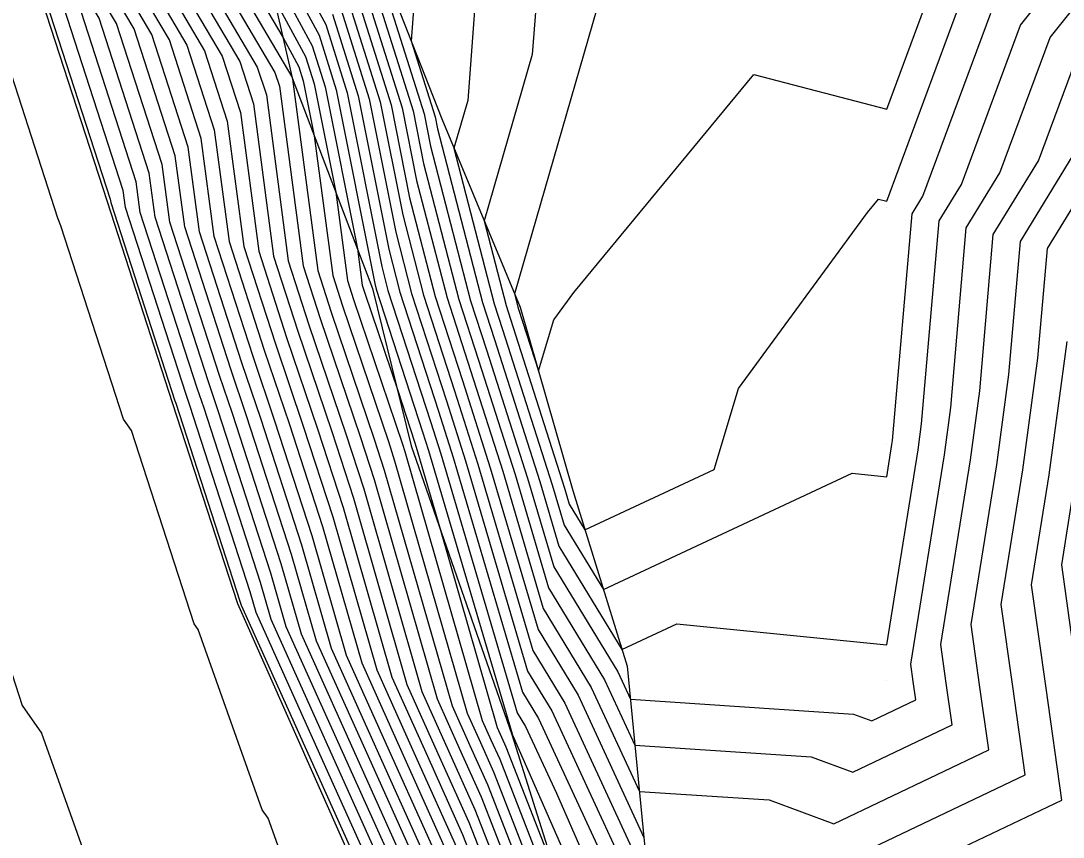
# Model space of a CAD drawing. Extents: x 2188792 to 2191981, y 386090 to 389710.
# Drawn here: x 2190663.53 to 2190707.64, y 387943.55 to 387978.08 of the extents above; entities that cross this region are included whole.
import ezdxf

# ---------------------------------------------------------------- set-up
doc = ezdxf.new("R2010")
doc.units = 0
for name, color, linetype in [('DTM Contours Major', 7, 'Continuous'), ('DTM Contours Minor', 7, 'Continuous'), ('Exist DTM QL2 LIDAR Elevation Point', 7, 'Continuous'), ('PH Exist DTM Breakline', 7, 'Continuous')]:
    doc.layers.add(name, color=color, linetype=linetype)

msp = doc.modelspace()

# ---------------------------------------------------------------- linework, layer by layer
at = {"layer": 'DTM Contours Major'}
for points in [[(2190665.729, 388038.054), (2190665.789, 388034.635), (2190666.078, 388029.817), (2190666.14, 388026.411), (2190666.2, 388023.046), (2190666.493, 388018.172), (2190666.508, 388014.95), (2190666.812, 388009.895), (2190666.836, 388006.749), (2190667.149, 388001.527), (2190667.182, 387998.454), (2190667.487, 387993.442), (2190667.793, 387988.339), (2190668.789, 387985.257), (2190669.068, 387980.614), (2190671.304, 387976.82), (2190672.268, 387973.845), (2190672.969, 387968.544), (2190674.306, 387964.421), (2190675.484, 387960.934), (2190676.73, 387957.093), (2190678.59, 387950.62), (2190680.285, 387946.854), (2190681.964, 387943.123)], [(2190680.657, 387940.464), (2190678.042, 387946.276), (2190675.402, 387952.142), (2190674.547, 387955.117), (2190672.485, 387961.478), (2190671.943, 387963.08), (2190669.839, 387969.572), (2190669.517, 387972.007), (2190667.583, 387977.971), (2190666.556, 387979.714), (2190666.12, 387986.981), (2190665.662, 387988.397), (2190665.214, 387995.874), (2190665.073, 387998.177), (2190665.059, 387999.589), (2190664.607, 388007.121), (2190664.596, 388008.567), (2190664.149, 388016.023), (2190664.141, 388017.503), (2190663.699, 388024.875), (2190663.671, 388026.422), (2190663.643, 388027.987), (2190663.203, 388035.333)], [(2190674.194, 387982.068), (2190676.432, 387977.925), (2190677.343, 387975.035), (2190678.801, 387967.697), (2190679.066, 387966.674), (2190680.863, 387961.135), (2190681.302, 387959.759), (2190684.535, 387948.803), (2190684.884, 387948.231), (2190686.191, 387945.403), (2190688.536, 387940.045)], [(2190671.58, 387981.513), (2190674.998, 387975.715), (2190675.014, 387975.685), (2190675.018, 387975.671), (2190675.029, 387975.616), (2190676.1, 387967.516), (2190676.668, 387965.762), (2190678.484, 387960.39), (2190678.912, 387959.07), (2190681.779, 387949.097), (2190682.528, 387947.431), (2190683.271, 387945.781), (2190685.633, 387939.719)], [(2190685.471, 387980.597), (2190685.172, 387976.656), (2190683.14, 387969.618), (2190684.065, 387966.046), (2190684.255, 387965.461), (2190686.54, 387958.306), (2190686.739, 387957.63), (2190687.399, 387956.547), (2190692.868, 387959.105), (2190693.896, 387962.533), (2190699.36, 387969.975), (2190699.829, 387970.542), (2190700.174, 387970.452), (2190703.313, 387978.919)], [(2190677.851, 387980.165), (2190679.668, 387974.4), (2190680.278, 387971.329), (2190681.566, 387966.36), (2190682.559, 387963.298), (2190683.921, 387959.032), (2190685.637, 387953.216), (2190687.671, 387949.88), (2190689.703, 387945.485), (2190695.194, 387945.123), (2190697.929, 387944.115), (2190704.486, 387947.237), (2190704.099, 387949.994), (2190703.741, 387952.542), (2190704.826, 387959.298), (2190705.34, 387963.121), (2190705.826, 387968.745), (2190708.222, 387972.656)]]:
    msp.add_lwpolyline(points, dxfattribs=at)
at = {"layer": 'DTM Contours Minor'}
for points in [[(2190681.441, 387942.059), (2190679.388, 387946.623), (2190677.315, 387951.229), (2190675.857, 387956.303), (2190674.285, 387961.152), (2190673.361, 387963.885), (2190671.717, 387968.955), (2190671.168, 387973.11), (2190669.816, 387977.28), (2190668.063, 387980.254), (2190667.722, 387985.947), (2190666.94, 387988.362), (2190666.578, 387994.415), (2190666.338, 387998.343), (2190666.313, 388000.752), (2190665.945, 388006.898), (2190665.925, 388009.364), (2190665.565, 388015.379), (2190665.552, 388017.904), (2190665.2, 388023.777), (2190665.152, 388026.415), (2190665.104, 388029.085), (2190664.755, 388034.914), (2190664.707, 388037.594)], [(2190665.218, 388037.824), (2190665.272, 388034.775), (2190665.591, 388029.451), (2190665.646, 388026.413), (2190665.7, 388023.412), (2190666.022, 388018.038), (2190666.037, 388015.164), (2190666.368, 388009.63), (2190666.39, 388006.823), (2190666.731, 388001.139), (2190666.76, 387998.398), (2190667.032, 387993.928), (2190667.367, 387988.35), (2190668.256, 387985.602), (2190668.565, 387980.434), (2190670.56, 387977.05), (2190671.718, 387973.478), (2190672.343, 387968.749), (2190673.833, 387964.153), (2190674.885, 387961.043), (2190676.293, 387956.698), (2190677.953, 387950.924), (2190679.836, 387946.738), (2190681.703, 387942.591)], [(2190680.919, 387940.996), (2190678.491, 387946.392), (2190676.04, 387951.838), (2190674.984, 387955.512), (2190673.085, 387961.369), (2190672.416, 387963.349), (2190670.465, 387969.366), (2190670.067, 387972.375), (2190668.327, 387977.741), (2190667.058, 387979.894), (2190666.654, 387986.636), (2190666.088, 387988.385), (2190665.668, 387995.388), (2190665.495, 387998.232), (2190665.477, 387999.977), (2190665.053, 388007.047), (2190665.039, 388008.833), (2190664.621, 388015.808), (2190664.612, 388017.637), (2190664.2, 388024.509), (2190664.165, 388026.42), (2190664.13, 388028.353), (2190663.72, 388035.194), (2190663.686, 388037.134)], [(2190681.18, 387941.527), (2190678.939, 387946.507), (2190676.678, 387951.533), (2190675.42, 387955.907), (2190673.685, 387961.26), (2190672.888, 387963.617), (2190671.091, 387969.16), (2190670.617, 387972.743), (2190669.071, 387977.51), (2190667.561, 387980.074), (2190667.188, 387986.291), (2190666.514, 387988.373), (2190666.123, 387994.901), (2190665.917, 387998.288), (2190665.895, 388000.364), (2190665.499, 388006.972), (2190665.482, 388009.099), (2190665.093, 388015.594), (2190665.082, 388017.771), (2190664.7, 388024.143), (2190664.659, 388026.417), (2190664.617, 388028.719), (2190664.237, 388035.054), (2190664.196, 388037.364)], [(2190680.396, 387939.932), (2190677.593, 387946.161), (2190674.765, 387952.447), (2190674.111, 387954.721), (2190671.885, 387961.587), (2190671.471, 387962.812), (2190669.212, 387969.777), (2190668.966, 387971.64), (2190666.839, 387978.201), (2190666.053, 387979.534), (2190665.586, 387987.326), (2190665.236, 387988.408), (2190664.759, 387996.361), (2190664.652, 387998.122), (2190664.64, 387999.202), (2190664.161, 388007.196), (2190664.152, 388008.302), (2190663.677, 388016.237), (2190663.671, 388017.369), (2190663.199, 388025.241)], [(2190687.949, 387922.228), (2190687.604, 387923.139), (2190687.274, 387924.008), (2190684.296, 387930.614), (2190683.471, 387931.845), (2190680.531, 387938.384), (2190680.135, 387939.401), (2190677.145, 387946.045), (2190674.127, 387952.751), (2190673.675, 387954.326), (2190671.285, 387961.696), (2190670.998, 387962.544), (2190668.586, 387969.983), (2190668.416, 387971.272), (2190666.095, 387978.432), (2190665.551, 387979.354), (2190665.052, 387987.67), (2190664.81, 387988.42), (2190664.304, 387996.847), (2190664.23, 387998.067), (2190664.222, 387998.814), (2190663.715, 388007.271), (2190663.709, 388008.036), (2190663.205, 388016.452)], [(2190687.316, 387922.447), (2190687.104, 387923.005), (2190686.903, 387923.538), (2190683.741, 387930.55), (2190683.246, 387931.289), (2190680.106, 387938.273), (2190679.873, 387938.869), (2190676.696, 387945.93), (2190673.49, 387953.056), (2190673.238, 387953.931), (2190670.685, 387961.805), (2190670.526, 387962.276), (2190667.96, 387970.188), (2190667.866, 387970.905), (2190665.35, 387978.662), (2190665.048, 387979.175), (2190664.518, 387988.015), (2190664.383, 387988.431), (2190663.85, 387997.334), (2190663.808, 387998.011), (2190663.804, 387998.427), (2190663.269, 388007.345)], [(2190663.395, 387997.82), (2190663.957, 387988.443), (2190663.984, 387988.36), (2190664.546, 387978.995), (2190664.606, 387978.892), (2190667.315, 387970.537), (2190667.334, 387970.394), (2190670.053, 387962.008), (2190670.085, 387961.914), (2190672.802, 387953.535), (2190672.852, 387953.36), (2190676.247, 387945.814), (2190679.612, 387938.337), (2190679.68, 387938.161), (2190683.021, 387930.733), (2190683.186, 387930.486), (2190686.531, 387923.069), (2190686.605, 387922.872), (2190686.684, 387922.665), (2190683.211, 387919.463)], [(2190673.603, 387982.188), (2190676.149, 387977.477), (2190676.878, 387975.163), (2190678.506, 387966.97), (2190678.567, 387966.736), (2190680.523, 387960.703), (2190680.778, 387959.904), (2190684.315, 387947.92), (2190684.326, 387947.901), (2190684.37, 387947.807), (2190687.772, 387940.034)], [(2190672.083, 387981.693), (2190674.613, 387977.4), (2190675.298, 387976.133), (2190675.483, 387975.544), (2190675.944, 387973.223), (2190676.726, 387967.311), (2190677.141, 387966.03), (2190679.084, 387960.281), (2190679.348, 387959.465), (2190682.416, 387948.792), (2190682.977, 387947.547), (2190683.532, 387946.313), (2190686.059, 387939.83)], [(2190670.575, 387981.153), (2190673.537, 387976.129), (2190673.92, 387974.948), (2190674.847, 387967.927), (2190675.723, 387965.226), (2190677.284, 387960.607), (2190678.039, 387958.279), (2190680.503, 387949.706), (2190681.631, 387947.2), (2190682.748, 387944.718), (2190684.783, 387939.496)], [(2190671.078, 387981.333), (2190674.281, 387975.899), (2190674.47, 387975.315), (2190675.473, 387967.722), (2190676.196, 387965.494), (2190677.884, 387960.498), (2190678.475, 387958.675), (2190681.141, 387949.401), (2190682.079, 387947.316), (2190683.009, 387945.249), (2190685.208, 387939.608)], [(2190678.418, 387981.061), (2190680.598, 387974.146), (2190680.869, 387972.782), (2190682.565, 387966.235), (2190683.237, 387964.163), (2190684.968, 387958.742), (2190686.078, 387954.982), (2190688.786, 387950.54), (2190689.322, 387949.38), (2190698.763, 387948.758), (2190699.538, 387948.472), (2190701.396, 387949.357), (2190701.286, 387950.138), (2190701.185, 387950.86), (2190702.609, 387959.726), (2190702.878, 387961.727), (2190703.535, 387969.333), (2190704.96, 387971.659), (2190707.083, 387977.384), (2190709.907, 387980.916)], [(2190680.333, 387981.033), (2190680.046, 387977.245), (2190681.063, 387974.019), (2190681.165, 387973.509), (2190683.065, 387966.172), (2190683.576, 387964.596), (2190685.492, 387958.597), (2190686.298, 387955.864), (2190688.964, 387951.491), (2190691.287, 387952.577), (2190700.174, 387951.682), (2190701.5, 387959.94), (2190701.647, 387961.03), (2190702.39, 387969.628), (2190703.329, 387971.161), (2190705.826, 387977.896), (2190708.137, 387980.785)], [(2190669.57, 387980.793), (2190672.048, 387976.589), (2190672.819, 387974.213), (2190673.595, 387968.338), (2190674.778, 387964.689), (2190676.084, 387960.825), (2190677.166, 387957.489), (2190679.228, 387950.315), (2190680.734, 387946.969), (2190682.225, 387943.654), (2190683.933, 387939.274)], [(2190670.073, 387980.973), (2190672.792, 387976.359), (2190673.369, 387974.58), (2190674.221, 387968.133), (2190675.251, 387964.957), (2190676.684, 387960.716), (2190677.603, 387957.884), (2190679.866, 387950.011), (2190681.182, 387947.085), (2190682.487, 387944.186), (2190684.358, 387939.385)], [(2190673.844, 387980.769), (2190675.865, 387977.029), (2190676.413, 387975.29), (2190677.775, 387968.438), (2190677.978, 387966.899), (2190678.086, 387966.566), (2190679.477, 387962.45), (2190680.184, 387960.27), (2190680.255, 387960.049), (2190681.262, 387956.635), (2190683.691, 387948.183), (2190683.874, 387947.778), (2190684.055, 387947.376), (2190686.214, 387941.835)], [(2190678.135, 387980.613), (2190680.133, 387974.273), (2190680.574, 387972.056), (2190682.065, 387966.297), (2190682.898, 387963.731), (2190684.445, 387958.887), (2190685.858, 387954.099), (2190688.229, 387950.21), (2190689.513, 387947.433), (2190696.978, 387946.94), (2190698.733, 387946.294), (2190702.941, 387948.297), (2190702.693, 387950.066), (2190702.463, 387951.701), (2190703.717, 387959.512), (2190704.109, 387962.424), (2190704.68, 387969.039), (2190706.591, 387972.157), (2190708.339, 387976.872)], [(2190682.902, 387980.815), (2190682.441, 387974.721), (2190681.857, 387972.702), (2190683.565, 387966.109), (2190683.916, 387965.028), (2190686.016, 387958.452), (2190686.519, 387956.747), (2190688.182, 387954.019), (2190698.714, 387958.945), (2190700.174, 387958.798), (2190700.392, 387960.154), (2190700.416, 387960.333), (2190701.244, 387969.922), (2190701.698, 387970.662), (2190704.57, 387978.407)], [(2190677.567, 387979.717), (2190679.203, 387974.527), (2190679.983, 387970.603), (2190681.066, 387966.423), (2190682.219, 387962.866), (2190683.397, 387959.178), (2190685.417, 387952.334), (2190687.114, 387949.55), (2190689.893, 387943.538)], [(2190677.284, 387979.269), (2190678.738, 387974.654), (2190679.688, 387969.876), (2190680.566, 387966.485), (2190681.88, 387962.433), (2190682.873, 387959.323), (2190685.196, 387951.451), (2190686.556, 387949.22), (2190690.083, 387941.591)], [(2190687.904, 387978.591), (2190684.422, 387966.535), (2190684.565, 387965.984), (2190684.594, 387965.893), (2190685.431, 387963.271), (2190686.082, 387965.441), (2190686.926, 387966.59), (2190694.554, 387975.817), (2190700.174, 387974.353), (2190702.057, 387979.431)], [(2190674.229, 387979.084), (2190675.581, 387976.581), (2190675.948, 387975.417), (2190676.859, 387970.83), (2190677.352, 387967.105), (2190677.613, 387966.298), (2190679.684, 387960.172), (2190679.785, 387959.861), (2190683.054, 387948.488), (2190683.425, 387947.662), (2190683.793, 387946.844), (2190686.484, 387939.941)], [(2190677, 387978.821), (2190678.273, 387974.781), (2190679.392, 387969.15), (2190680.066, 387966.548), (2190681.541, 387962.001), (2190682.35, 387959.468), (2190684.976, 387950.568), (2190685.999, 387948.89), (2190689.833, 387940.595)], [(2190676.716, 387978.373), (2190677.808, 387974.908), (2190679.097, 387968.423), (2190679.566, 387966.611), (2190681.202, 387961.568), (2190681.826, 387959.613), (2190684.755, 387949.685), (2190685.441, 387948.561), (2190688.012, 387942.999)], [(2190683.211, 387919.463), (2190681.608, 387923.869), (2190679.738, 387929.007), (2190678.42, 387932.631), (2190676.694, 387936.817), (2190673.993, 387944.347), (2190673.743, 387944.705), (2190671.034, 387952.337), (2190670.868, 387952.571), (2190668.214, 387960.756), (2190668.047, 387960.991), (2190667.879, 387961.227), (2190665.225, 387969.41), (2190665.098, 387969.733), (2190662.445, 387977.916)], [(2190697.125, 387941.937), (2190706.031, 387946.178), (2190705.505, 387949.922), (2190705.018, 387953.384), (2190705.934, 387959.084), (2190706.571, 387963.818), (2190706.971, 387968.451), (2190709.853, 387973.154)], [(2190696.32, 387939.758), (2190707.576, 387945.118), (2190706.911, 387949.85), (2190706.296, 387954.225), (2190707.042, 387958.87), (2190707.802, 387964.515)], [(2190708.318, 387949.778), (2190707.574, 387955.066), (2190708.151, 387958.656)], [(2190661.341, 387956.026), (2190663.581, 387949.118), (2190664.412, 387947.948), (2190666.699, 387941.503), (2190667.699, 387940.072), (2190669.98, 387933.713), (2190675.831, 387919.519), (2190677.919, 387913.78), (2190680.499, 387916.16), (2190687.316, 387922.447)]]:
    msp.add_lwpolyline(points, dxfattribs=at)
at = {"layer": 'Exist DTM QL2 LIDAR Elevation Point'}
for p, q in [((2190700.174, 387970.197), (2190700.174, 387970.197)), ((2190700.174, 387960.196), (2190700.174, 387960.196)), ((2190700.174, 387950.195), (2190700.174, 387950.195))]:
    msp.add_line(p, q, dxfattribs=at)
at = {"layer": 'PH Exist DTM Breakline'}
for points in [[(2190678.104, 388071.365), (2190678.279, 388059.187), (2190677.602, 388052.102), (2190676.926, 388045.016), (2190677.039, 388037.803), (2190677.152, 388030.589), (2190677.266, 388023.376), (2190677.166, 388014.418), (2190677.066, 388005.461), (2190677.189, 387997.459), (2190677.312, 387989.456), (2190678.5, 387981.189), (2190681.341, 387973.943), (2190684.656, 387965.972), (2190686.884, 387958.211), (2190689.186, 387950.776), (2190690.232, 387940.069), (2190693.326, 387931.651), (2190695.508, 387925.256), (2190697.691, 387918.861)], [(2190670.103, 388050.239), (2190670.537, 388040.218), (2190670.718, 388033.304), (2190670.898, 388026.391), (2190671.079, 388019.477), (2190671.477, 388012.692), (2190671.875, 388005.906), (2190672.273, 387999.121), (2190672.372, 387988.214), (2190673.516, 387982.206), (2190675.007, 387975.674), (2190678.418, 387966.755), (2190680.054, 387960.105), (2190684.307, 387947.889), (2190686.786, 387940.02)], [(2190663.281, 387997.942), (2190663.851, 387988.446), (2190664.42, 387978.95), (2190667.177, 387970.445), (2190669.935, 387961.941), (2190672.692, 387953.436), (2190676.097, 387945.776), (2190679.503, 387938.115), (2190682.908, 387930.454), (2190686.313, 387922.793), (2190680.072, 387916.093), (2190673.831, 387909.392), (2190667.591, 387902.691), (2190661.35, 387895.99)]]:
    msp.add_lwpolyline(points, dxfattribs=at)

doc.saveas('drawing.dxf')
